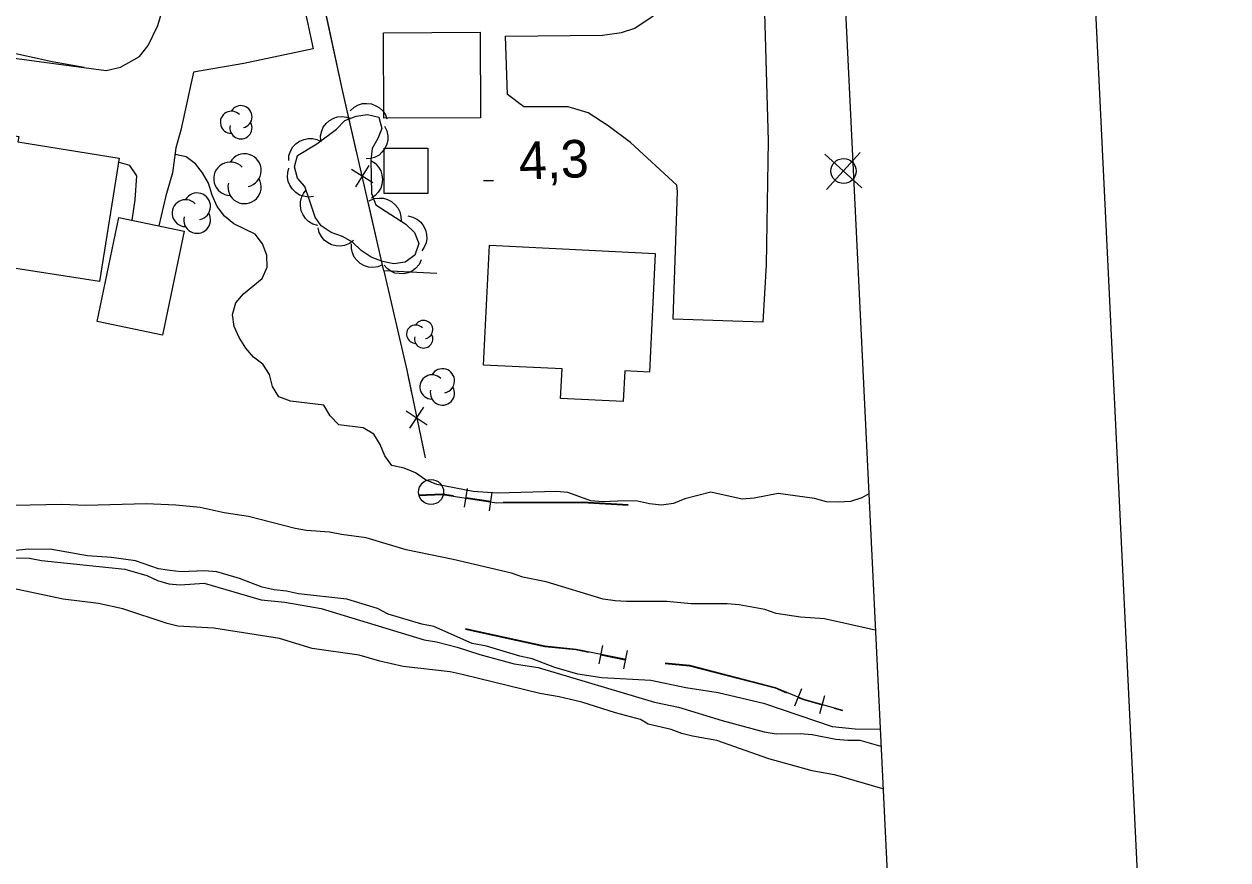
# Model space of a CAD drawing. Extents: x 336540 to 340074, y 5572036 to 5573747.
# Drawn here: x 339439.2 to 339535.3, y 5572684.2 to 5572750.8 of the extents above; entities that cross this region are included whole.
import ezdxf

# ---------------------------------------------------------------- set-up
doc = ezdxf.new("R2010")
doc.units = 0
for name, color, linetype in [('Niveau 19', 7, 'Continuous'), ('Niveau 2', 7, 'Continuous'), ('Niveau 3', 7, 'Continuous'), ('Niveau 31', 7, 'Continuous'), ('Niveau 36', 7, 'Continuous'), ('Niveau 37', 7, 'Continuous'), ('Niveau 4', 7, 'Continuous'), ('Niveau 44', 7, 'Continuous'), ('Niveau 60', 7, 'Continuous')]:
    doc.layers.add(name, color=color, linetype=linetype)

msp = doc.modelspace()

# ---------------------------------------------------------------- linework, layer by layer
at = {"layer": 'Niveau 19'}
for points in [[(339498.03, 5572756.98), (339498.3, 5572752.64), (339498.62, 5572741.52), (339498.45, 5572731.64), (339498.19, 5572727.06), (339491.02, 5572727.32), (339491.38, 5572737.48), (339491.32, 5572737.99), (339487.63, 5572741.4), (339485.85, 5572742.73), (339484.25, 5572743.77), (339482.66, 5572744.24), (339479.1, 5572744.23), (339477.82, 5572745.23), (339477.64, 5572749.87), (339485.38, 5572749.96), (339486.9, 5572750.16), (339487.97, 5572750.52), (339490.65, 5572752.32), (339492.2, 5572753.87), (339493.42, 5572755.31), (339494.24, 5572757.03)], [(339403.95, 5572753.68), (339404.61, 5572753.01), (339405.67, 5572751.56), (339407.57, 5572749.28), (339408.54, 5572748.79), (339410.43, 5572748.31), (339412.58, 5572748.07), (339413.82, 5572748.04), (339414.73, 5572747.89), (339415.58, 5572747.96), (339416.36, 5572748.14), (339419.47, 5572748.32), (339421.73, 5572748.69), (339426.75, 5572749.69), (339428.25, 5572749.6), (339437.46, 5572748.25), (339445.77, 5572747.14), (339446.93, 5572747.42), (339448.45, 5572748.25), (339449.12, 5572749.13), (339449.91, 5572750.73), (339450.79, 5572753.7), (339451.55, 5572755.74)], [(339455.09, 5572755.66), (339456.35, 5572753.57), (339461.39, 5572753.1), (339462.3, 5572748.88), (339456.78, 5572747.71), (339452.74, 5572747.02), (339451.75, 5572742.39), (339451.35, 5572740.96), (339451.08, 5572738.97), (339450.55, 5572737.15), (339449.99, 5572734.75)], [(339447.85, 5572735.2), (339448.09, 5572736.82), (339448.24, 5572738.73), (339447.66, 5572739.57), (339446.75, 5572739.83)]]:
    msp.add_lwpolyline(points, dxfattribs=at)
at = {"layer": 'Niveau 2'}
for points in [[(339444.03, 5572747.37), (339441.48, 5572747.84), (339437.62, 5572748.67)], [(339506.63, 5572713.38), (339506.08, 5572713.07), (339505.18, 5572712.77), (339504.22, 5572712.7), (339503.26, 5572712.73), (339502.3, 5572713), (339499.41, 5572713.39), (339497.49, 5572713.02), (339496.53, 5572712.94), (339494.04, 5572713.52), (339491.96, 5572712.97), (339491.06, 5572712.61), (339490.1, 5572712.48), (339489.14, 5572712.58), (339488.17, 5572712.79), (339487.21, 5572712.82), (339485.41, 5572712.73), (339484.45, 5572712.83), (339482.63, 5572713.47), (339481.72, 5572713.57), (339476.98, 5572713.42), (339475.06, 5572713.55), (339472.17, 5572714.12), (339471.26, 5572714.5), (339470.46, 5572715.04), (339469.55, 5572715.42), (339468.58, 5572715.63), (339468.01, 5572716.41), (339467.65, 5572717.3), (339467.13, 5572718.14), (339466.28, 5572718.63), (339464.35, 5572718.88), (339463.66, 5572719.6), (339463.14, 5572720.44), (339460.48, 5572720.78), (339459.57, 5572721.1), (339459.05, 5572721.94), (339458.81, 5572722.89), (339458.29, 5572723.73), (339457.55, 5572724.28), (339456.92, 5572725), (339456.39, 5572725.84), (339455.99, 5572726.73), (339455.86, 5572727.69), (339456.13, 5572728.6), (339456.74, 5572729.34), (339458.24, 5572730.55), (339458.62, 5572731.46), (339458.61, 5572732.42), (339458.26, 5572733.32), (339457.68, 5572734.1), (339455.97, 5572734.91), (339455.23, 5572735.52), (339454.65, 5572736.3), (339454.24, 5572737.19), (339453.95, 5572738.15), (339453.48, 5572738.98), (339452.91, 5572739.71), (339452.16, 5572740.26), (339451.28, 5572740.45)], [(339507.16, 5572702.5), (339503.1, 5572703.4), (339501.18, 5572703.53), (339499.25, 5572703.83), (339498.34, 5572704.16), (339496.3, 5572704.51), (339495.34, 5572704.61), (339492.46, 5572704.61), (339490.53, 5572704.8), (339487.31, 5572704.79), (339486.4, 5572704.83), (339485.44, 5572704.98), (339480.9, 5572706.37), (339479.02, 5572706.73), (339478.12, 5572707.05), (339473.46, 5572708.14), (339469.72, 5572708.92), (339466.54, 5572709.88), (339464.56, 5572710.12), (339463.59, 5572710.33), (339461.78, 5572710.46), (339460.87, 5572710.62), (339457.13, 5572711.56), (339455.2, 5572711.86), (339453.27, 5572712.28), (339451.35, 5572712.47), (339448.97, 5572712.59), (339444.17, 5572712.44), (339442.24, 5572712.52), (339438.45, 5572712.45)], [(339507.54, 5572694.59), (339505.54, 5572694.61), (339503.73, 5572694.8), (339498.33, 5572696.62), (339494.63, 5572697.51), (339492.03, 5572697.91), (339489.24, 5572698.48), (339485.34, 5572698.69), (339483.41, 5572698.99), (339481.59, 5572699.52), (339479.77, 5572700.22), (339478.8, 5572700.43), (339476.13, 5572701.23), (339475, 5572701.43), (339471.92, 5572702.79), (339470.96, 5572702.99), (339468.28, 5572703.79), (339467.43, 5572704.23), (339464.98, 5572704.97), (339461.13, 5572705.41), (339460.17, 5572705.61), (339459.2, 5572705.71), (339458.24, 5572705.92), (339456.42, 5572706.62), (339454.6, 5572707.15), (339453.63, 5572707.24), (339451.77, 5572707.15), (339450.86, 5572707.25), (339449.95, 5572707.4), (339448.13, 5572708.04), (339446.2, 5572708.29), (339444.28, 5572708.42), (339441.44, 5572708.93), (339439.57, 5572708.95), (339438.05, 5572708.81)], [(339507.77, 5572689.84), (339504, 5572690.93), (339502.12, 5572691.29), (339498.66, 5572692.24), (339494.5, 5572693.69), (339492.57, 5572694.05), (339491.72, 5572694.26), (339490.86, 5572694.58), (339489.04, 5572695), (339488.42, 5572695.39), (339486.43, 5572695.91), (339483.75, 5572696.77), (339481.93, 5572697.19), (339480.4, 5572697.44), (339474.2, 5572698.96), (339473.24, 5572699.17), (339469.49, 5572699.61), (339467.62, 5572700.02), (339465.97, 5572700.5), (339462.22, 5572701.05), (339459.61, 5572701.85), (339454.38, 5572702.66), (339451.49, 5572702.83), (339450.64, 5572703.04), (339447.11, 5572704.21), (339445.18, 5572704.63), (339442.34, 5572704.97), (339437.97, 5572705.91)]]:
    msp.add_lwpolyline(points, dxfattribs=at)
at = {"layer": 'Niveau 3'}
msp.add_line((339475.88, 5572738.36), (339476.68, 5572738.38), dxfattribs=at)
at = {"layer": 'Niveau 31'}
for points in [[(339475.65, 5572743.36), (339467.95, 5572743.33), (339467.92, 5572750.15), (339475.62, 5572750.19), (339475.65, 5572743.36)], [(339426.18, 5572744.03), (339438.8, 5572741.88), (339438.73, 5572741.44), (339446.81, 5572740.16), (339445.25, 5572730.3), (339437.01, 5572731.6), (339436.95, 5572731.24), (339424.4, 5572733.33), (339426.18, 5572744.03)], [(339471.46, 5572740.95), (339471.45, 5572737.32), (339467.96, 5572737.32), (339467.96, 5572740.95), (339471.46, 5572740.95)], [(339452, 5572734.33), (339450.27, 5572726.04), (339445.06, 5572727.13), (339446.79, 5572735.42), (339452, 5572734.33)], [(339475.9, 5572723.64), (339476.36, 5572733.2), (339489.6, 5572732.55), (339489.14, 5572723.09), (339487.17, 5572723.19), (339487.05, 5572720.73), (339482.04, 5572720.98), (339482.16, 5572723.34), (339475.9, 5572723.64)]]:
    msp.add_lwpolyline(points, dxfattribs=at)
at = {"layer": 'Niveau 36'}
for p, q in [((339506.09, 5572737.77), (339503.14, 5572740.46)), ((339503.27, 5572737.64), (339505.96, 5572740.59))]:
    msp.add_line(p, q, dxfattribs=at)
for centre in [(339504.623, 5572739.125), (339471.709, 5572713.521)]:
    msp.add_circle(centre, 1, dxfattribs=at)
at = {"layer": 'Niveau 37'}
for p, q in [((339467.05, 5572738.18), (339465.35, 5572739.24)), ((339466.73, 5572739.56), (339465.67, 5572737.86)), ((339469.73, 5572719.99), (339471.4, 5572718.89)), ((339470.02, 5572718.61), (339471.12, 5572720.28)), ((339474.38, 5572712.32), (339474.61, 5572713.8)), ((339476.36, 5572712.02), (339476.58, 5572713.5)), ((339485.4, 5572701.28), (339485.1, 5572699.81)), ((339487.36, 5572700.88), (339487.06, 5572699.41)), ((339501.28, 5572697.82), (339500.71, 5572696.44)), ((339503.11, 5572697.26), (339502.71, 5572695.82))]:
    msp.add_line(p, q, dxfattribs=at)
for points in [[(339472.17, 5572730.95), (339467.93, 5572731.15), (339464.63, 5572745.58), (339462.31, 5572756.36), (339460.66, 5572763.54), (339459.81, 5572766.78), (339457.61, 5572776.54)], [(339463.59, 5572750.42), (339462.31, 5572756.36), (339461.43, 5572760.19)], [(339465.76, 5572740.66), (339464.63, 5572745.58), (339463.59, 5572750.42)], [(339472.17, 5572730.95), (339467.93, 5572731.15), (339466.65, 5572736.76)], [(339467.93, 5572731.15), (339469.78, 5572723.25), (339471.23, 5572716.24)], [(339467.93, 5572731.15), (339469.78, 5572723.25), (339470.16, 5572721.4)], [(339470.97, 5572717.49), (339471.23, 5572716.24)], [(339473.51, 5572713.22), (339472.63, 5572713.35), (339470.7, 5572713.28)], [(339487.45, 5572712.45), (339483.8, 5572712.66), (339476.94, 5572712.64), (339472.63, 5572713.3), (339470.7, 5572713.23)], [(339476.47, 5572712.76), (339474.49, 5572713.07)], [(339487.45, 5572712.5), (339483.8, 5572712.71), (339477.46, 5572712.69)], [(339474.45, 5572702.59), (339480.78, 5572701.21), (339483.27, 5572700.95), (339484.27, 5572700.75)], [(339474.46, 5572702.63), (339480.79, 5572701.26), (339483.28, 5572701), (339487.28, 5572700.18)], [(339485.25, 5572700.54), (339487.21, 5572700.14)], [(339490.4, 5572699.9), (339492.33, 5572699.7), (339499.18, 5572697.93), (339501.43, 5572697), (339504.55, 5572696.13)], [(339490.4, 5572699.85), (339492.32, 5572699.65), (339499.17, 5572697.89), (339500.07, 5572697.51)], [(339500.99, 5572697.13), (339501.42, 5572696.96), (339502.91, 5572696.54)], [(339503.88, 5572696.28), (339504.54, 5572696.09)]]:
    msp.add_lwpolyline(points, dxfattribs=at)
at = {"layer": 'Niveau 4'}
msp.add_lwpolyline([(339436.88, 5572708.26), (339439.66, 5572708.25), (339440.62, 5572708.05), (339447.26, 5572707.38), (339449.02, 5572706.85), (339449.87, 5572706.47), (339450.78, 5572706.2), (339451.69, 5572706.11), (339453.61, 5572706.26), (339458.16, 5572704.93), (339460.03, 5572704.74), (339462.93, 5572704.23), (339471.17, 5572701.73), (339472.14, 5572701.58), (339473.79, 5572701.16), (339475.61, 5572700.57), (339478.33, 5572699.83), (339480.26, 5572699.53), (339489.53, 5572696.77), (339491.46, 5572696.35), (339494.93, 5572695.29), (339498.28, 5572694.39), (339499.25, 5572694.24), (339501.17, 5572694.27), (339502.13, 5572694.18), (339504.01, 5572693.82), (339504.97, 5572693.72), (339505.93, 5572693.74), (339507.61, 5572693.25)], dxfattribs=at)
at = {"layer": 'Niveau 44'}
for points in [[(339465.26, 5572743.92), (339465.56, 5572744.21), (339465.93, 5572744.39), (339466.24, 5572744.5), (339466.59, 5572744.51), (339466.96, 5572744.47), (339467.31, 5572744.32), (339467.6, 5572744.17), (339467.85, 5572743.92), (339468.06, 5572743.61), (339468.19, 5572743.28)], [(339461.99, 5572736.89), (339461.64, 5572737.89), (339461.06, 5572738.56), (339460.82, 5572739.46), (339461.04, 5572740.36), (339462.6, 5572741.29), (339464.16, 5572742.45), (339464.83, 5572743.14), (339465.73, 5572743.49), (339466.63, 5572743.62), (339467.54, 5572743.42), (339467.78, 5572742.52), (339467.45, 5572741.72), (339467.01, 5572740.93), (339466.91, 5572740.02), (339466.95, 5572737.32), (339467.3, 5572736.42), (339469.7, 5572734.89), (339470.38, 5572734.23), (339470.74, 5572733.33), (339470.41, 5572732.42), (339469.63, 5572731.85), (339468.73, 5572731.72), (339467.82, 5572731.92), (339466.92, 5572732.25), (339466.12, 5572732.79), (339465.43, 5572733.46), (339464.63, 5572733.89), (339463.73, 5572734.21), (339462.93, 5572734.76), (339462.47, 5572735.43), (339461.99, 5572736.89)], [(339462.91, 5572741.52), (339462.89, 5572741.93), (339462.99, 5572742.33), (339463.11, 5572742.63), (339463.33, 5572742.91), (339463.61, 5572743.15), (339463.95, 5572743.33), (339464.25, 5572743.45), (339464.6, 5572743.47), (339464.97, 5572743.43), (339465.31, 5572743.31)], [(339468, 5572742.71), (339468.19, 5572742.33), (339468.26, 5572741.93), (339468.27, 5572741.6), (339468.18, 5572741.26), (339468.03, 5572740.93), (339467.79, 5572740.63), (339467.56, 5572740.39), (339467.25, 5572740.23), (339466.9, 5572740.12), (339466.54, 5572740.09)], [(339460.35, 5572739.95), (339460.37, 5572740.37), (339460.51, 5572740.75), (339460.67, 5572741.04), (339460.91, 5572741.29), (339461.21, 5572741.51), (339461.57, 5572741.65), (339461.89, 5572741.73), (339462.24, 5572741.71), (339462.6, 5572741.64), (339462.93, 5572741.48)], [(339466.91, 5572739.97), (339467.26, 5572739.74), (339467.52, 5572739.43), (339467.7, 5572739.15), (339467.79, 5572738.81), (339467.83, 5572738.44), (339467.77, 5572738.06), (339467.69, 5572737.75), (339467.5, 5572737.45), (339467.25, 5572737.18), (339466.96, 5572736.97)], [(339462.33, 5572737.09), (339461.92, 5572737.04), (339461.52, 5572737.11), (339461.2, 5572737.21), (339460.91, 5572737.41), (339460.65, 5572737.67), (339460.45, 5572737.99), (339460.31, 5572738.29), (339460.26, 5572738.64), (339460.28, 5572739.01), (339460.37, 5572739.36)], [(339462.68, 5572734.78), (339462.28, 5572734.89), (339461.94, 5572735.11), (339461.69, 5572735.33), (339461.5, 5572735.62), (339461.35, 5572735.96), (339461.29, 5572736.34), (339461.28, 5572736.67), (339461.37, 5572737.01), (339461.53, 5572737.34), (339461.75, 5572737.63)], [(339466.78, 5572736.75), (339467.16, 5572736.92), (339467.57, 5572736.96), (339467.9, 5572736.96), (339468.23, 5572736.85), (339468.56, 5572736.68), (339468.85, 5572736.42), (339469.06, 5572736.18), (339469.21, 5572735.86), (339469.3, 5572735.5), (339469.31, 5572735.14)], [(339469.86, 5572735.54), (339470.26, 5572735.45), (339470.62, 5572735.25), (339470.88, 5572735.05), (339471.09, 5572734.77), (339471.26, 5572734.44), (339471.34, 5572734.07), (339471.38, 5572733.74), (339471.31, 5572733.4), (339471.17, 5572733.05), (339470.97, 5572732.75)], [(339465.52, 5572733.57), (339465.19, 5572733.33), (339464.8, 5572733.19), (339464.48, 5572733.12), (339464.13, 5572733.15), (339463.77, 5572733.24), (339463.44, 5572733.43), (339463.17, 5572733.62), (339462.96, 5572733.9), (339462.79, 5572734.23), (339462.7, 5572734.58)], [(339467.84, 5572731.63), (339467.45, 5572731.47), (339467.05, 5572731.44), (339466.72, 5572731.45), (339466.39, 5572731.57), (339466.06, 5572731.75), (339465.79, 5572732.01), (339465.58, 5572732.26), (339465.44, 5572732.59), (339465.36, 5572732.95), (339465.35, 5572733.31)], [(339470.93, 5572732.04), (339470.75, 5572731.66), (339470.47, 5572731.36), (339470.22, 5572731.15), (339469.89, 5572731.01), (339469.53, 5572730.93), (339469.15, 5572730.94), (339468.83, 5572730.98), (339468.51, 5572731.13), (339468.2, 5572731.34), (339467.96, 5572731.61)]]:
    msp.add_lwpolyline(points, dxfattribs=at)
for centre, radius, start, end in [((339455.778, 5572743.01), 0.886, 44.11537, 269.80396), ((339456.54, 5572743.453), 0.886, 282.26917, 149.72626), ((339456.54, 5572742.567), 0.886, 166.93686, 29.62123), ((339456.824, 5572739.173), 1.326, 282.26917, 149.72626), ((339455.683, 5572738.51), 1.326, 44.11537, 269.80396), ((339456.824, 5572737.847), 1.326, 166.93686, 29.62123), ((339453.038, 5572736.301), 1.073, 282.26917, 149.72626), ((339452.115, 5572735.764), 1.073, 44.11537, 269.80396), ((339453.038, 5572735.228), 1.073, 166.93686, 29.62123), ((339470.486, 5572726.107), 0.733, 44.11537, 269.80396), ((339471.116, 5572726.473), 0.733, 282.26917, 149.72626), ((339471.116, 5572725.74), 0.733, 166.93686, 29.62123), ((339471.782, 5572721.902), 0.968, 44.11537, 269.80396), ((339472.614, 5572722.386), 0.968, 282.26917, 149.72626), ((339472.614, 5572721.418), 0.968, 166.93686, 29.62123)]:
    msp.add_arc(centre, radius, start, end, dxfattribs=at)
at = {"layer": 'Niveau 60'}
msp.add_lwpolyline([(339478.91, 5573699.69), (339978.32, 5573723.84), (340050.84, 5572224.77), (339551.43, 5572200.61)], close=True, dxfattribs=at)
msp.add_lwpolyline([(339458.94, 5573698.73), (339531.5, 5572199.65), (336635.22, 5572059.46), (336562.66, 5573558.54), (339458.94, 5573698.73)], dxfattribs=at)

# ---------------------------------------------------------------- texts
at = {"layer": 'Niveau 3'}
msp.add_text('4,3    ', height=3, rotation=2.20446, dxfattribs=at).set_placement((339478.76, 5572738.43))

doc.saveas('drawing.dxf')
